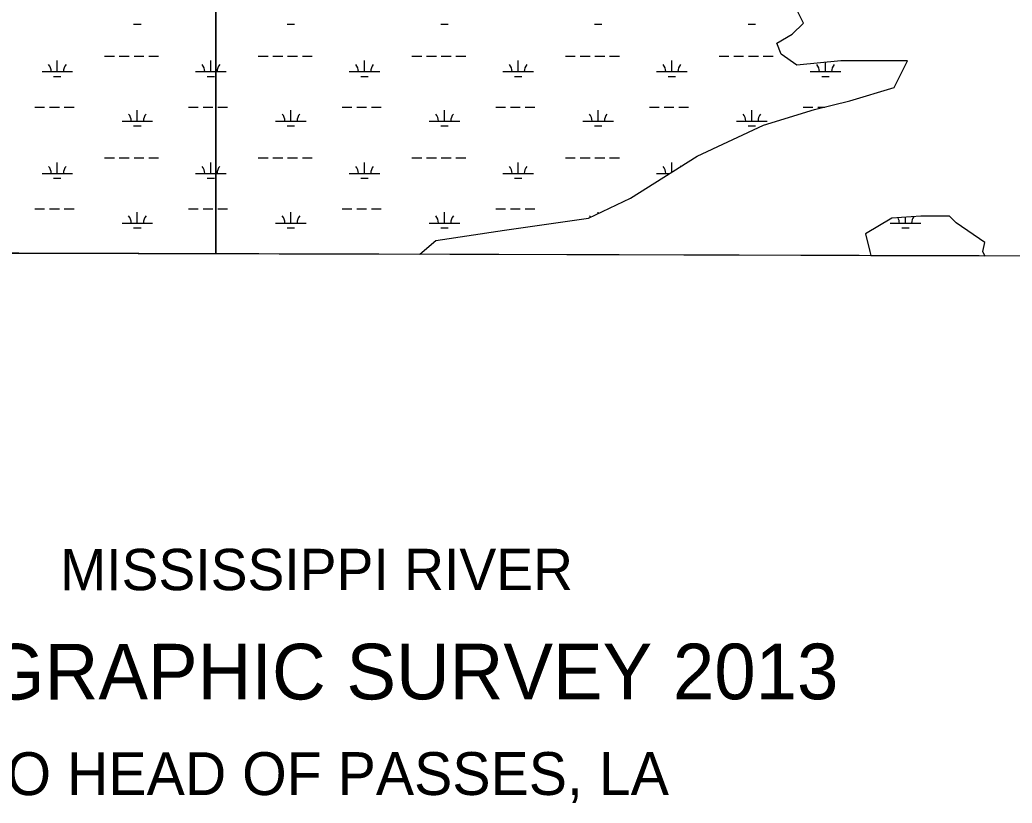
# Model space of a CAD drawing. Extents: x 3161564 to 3199464, y 849354 to 874788.
# Drawn here: x 3192833 to 3196075, y 852949 to 855507 of the extents above; entities that cross this region are included whole.
import ezdxf

# ---------------------------------------------------------------- set-up
doc = ezdxf.new("R2010")
doc.units = 0
for name, color, linetype in [('V-ANNO-TEXT', 7, 'Continuous'), ('V-GRID-FRAM', 7, 'Continuous'), ('V-SITE-VEGE', 7, 'Continuous'), ('V-WETL-SWMP', 7, 'Continuous')]:
    doc.layers.add(name, color=color, linetype=linetype)

msp = doc.modelspace()

# ---------------------------------------------------------------- linework, layer by layer
at = {"layer": 'V-GRID-FRAM'}
msp.add_lwpolyline([(3165819.2, 873007.6), (3197186.7, 872920.9), (3197144.3, 854733.3), (3165761, 854820), (3165819.2, 873007.6)], dxfattribs=at)
at = {"layer": 'V-SITE-VEGE'}
for p, q in [((3193473.2, 856245.1), (3193473.2, 854743.5)), ((3193473.2, 854743.5), (3197118.3, 854733.4))]:
    msp.add_line(p, q, dxfattribs=at)
msp.add_lwpolyline([(3192699.4, 854749), (3192700.2, 854745.6), (3193473.2, 854743.5), (3193473.2, 856245.1)], dxfattribs=at)
at = {"layer": 'V-WETL-SWMP'}
for p, q in [((3195392.4, 855496.2), (3195370.7, 855539.7)), ((3193204.6, 855493.2), (3193228.6, 855493.2)), ((3193706.5, 855493.2), (3193730.5, 855493.2)), ((3194208.4, 855493.2), (3194232.4, 855493.2)), ((3194710.3, 855493.2), (3194734.3, 855493.2)), ((3195212.2, 855493.2), (3195236.2, 855493.2)), ((3195356.3, 855460), (3195392.4, 855496.2)), ((3195305.6, 855431.1), (3195356.3, 855460)), ((3195320.1, 855394.9), (3195305.6, 855431.1)), ((3192955.2, 855337.8), (3192955.2, 855373.8)), ((3193109.8, 855388.6), (3193141.8, 855388.6)), ((3193157.8, 855388.6), (3193189.8, 855388.6)), ((3193205.8, 855388.6), (3193237.8, 855388.6)), ((3193253.8, 855388.6), (3193285.8, 855388.6)), ((3193457.1, 855337.8), (3193457.1, 855373.8)), ((3193611.7, 855388.6), (3193643.7, 855388.6)), ((3193659.7, 855388.6), (3193691.7, 855388.6)), ((3193707.7, 855388.6), (3193739.7, 855388.6)), ((3193755.7, 855388.6), (3193787.7, 855388.6)), ((3193959, 855337.8), (3193959, 855373.8)), ((3194113.6, 855388.6), (3194145.6, 855388.6)), ((3194161.6, 855388.6), (3194193.6, 855388.6)), ((3194209.6, 855388.6), (3194241.6, 855388.6)), ((3194257.6, 855388.6), (3194289.6, 855388.6)), ((3194460.9, 855337.8), (3194460.9, 855373.8)), ((3194615.5, 855388.6), (3194647.5, 855388.6)), ((3194663.5, 855388.6), (3194695.5, 855388.6)), ((3194711.5, 855388.6), (3194743.5, 855388.6)), ((3194759.5, 855388.6), (3194791.5, 855388.6)), ((3194962.8, 855337.8), (3194962.8, 855373.8)), ((3195117.4, 855388.6), (3195149.4, 855388.6)), ((3195165.4, 855388.6), (3195197.4, 855388.6)), ((3195213.4, 855388.6), (3195245.4, 855388.6)), ((3195261.4, 855388.6), (3195293.4, 855388.6)), ((3195370.7, 855358.7), (3195320.1, 855394.9)), ((3195515.4, 855373.1), (3195370.7, 855358.7)), ((3195464.7, 855337.8), (3195464.7, 855368.1)), ((3195732.5, 855373.1), (3195515.4, 855373.1)), ((3195689.1, 855286.3), (3195732.5, 855373.1)), ((3192905.2, 855337.8), (3193005.2, 855337.8)), ((3192943.2, 855322.4), (3192967.2, 855322.4)), ((3193407.1, 855337.8), (3193507.1, 855337.8)), ((3193445.1, 855322.4), (3193469.1, 855322.4)), ((3193909, 855337.8), (3194009, 855337.8)), ((3193947, 855322.4), (3193971, 855322.4)), ((3194410.9, 855337.8), (3194510.9, 855337.8)), ((3194448.9, 855322.4), (3194472.9, 855322.4)), ((3194912.8, 855337.8), (3195012.8, 855337.8)), ((3194950.8, 855322.4), (3194974.8, 855322.4)), ((3195414.7, 855337.8), (3195514.7, 855337.8)), ((3195452.7, 855322.4), (3195476.7, 855322.4)), ((3195544.4, 855242.8), (3195689.1, 855286.3)), ((3192881.8, 855222.4), (3192913.8, 855222.4)), ((3192929.8, 855222.4), (3192961.8, 855222.4)), ((3192977.8, 855222.4), (3193009.8, 855222.4)), ((3193216.6, 855176), (3193216.6, 855212)), ((3193383.7, 855222.4), (3193415.7, 855222.4)), ((3193431.7, 855222.4), (3193463.7, 855222.4)), ((3193479.7, 855222.4), (3193511.7, 855222.4)), ((3193718.5, 855176), (3193718.5, 855212)), ((3193885.6, 855222.4), (3193917.6, 855222.4)), ((3193933.6, 855222.4), (3193965.6, 855222.4)), ((3193981.6, 855222.4), (3194013.6, 855222.4)), ((3194220.4, 855176), (3194220.4, 855212)), ((3194387.5, 855222.4), (3194419.5, 855222.4)), ((3194435.5, 855222.4), (3194467.5, 855222.4)), ((3194483.5, 855222.4), (3194515.5, 855222.4)), ((3194722.3, 855176), (3194722.3, 855212)), ((3194889.4, 855222.4), (3194921.4, 855222.4)), ((3194937.4, 855222.4), (3194969.4, 855222.4)), ((3194985.4, 855222.4), (3195017.4, 855222.4)), ((3195224.2, 855176), (3195224.2, 855212)), ((3195262.2, 855163.2), (3195428.6, 855213.8)), ((3195391.3, 855222.4), (3195423.3, 855222.4)), ((3195428.6, 855213.8), (3195544.4, 855242.8)), ((3195439.3, 855222.4), (3195462.8, 855222.4)), ((3193166.6, 855176), (3193266.6, 855176)), ((3193204.6, 855160.5), (3193228.6, 855160.5)), ((3193668.5, 855176), (3193768.5, 855176)), ((3193706.5, 855160.5), (3193730.5, 855160.5)), ((3194170.4, 855176), (3194270.4, 855176)), ((3194208.4, 855160.5), (3194232.4, 855160.5)), ((3194672.3, 855176), (3194772.3, 855176)), ((3194710.3, 855160.5), (3194734.3, 855160.5)), ((3195045.1, 855061.8), (3195262.2, 855163.2)), ((3195174.2, 855176), (3195274.2, 855176)), ((3195212.2, 855160.5), (3195236.2, 855160.5)), ((3193109.8, 855055.9), (3193141.8, 855055.9)), ((3193157.8, 855055.9), (3193189.8, 855055.9)), ((3193205.8, 855055.9), (3193237.8, 855055.9)), ((3193253.8, 855055.9), (3193285.8, 855055.9)), ((3193611.7, 855055.9), (3193643.7, 855055.9)), ((3193659.7, 855055.9), (3193691.7, 855055.9)), ((3193707.7, 855055.9), (3193739.7, 855055.9)), ((3193755.7, 855055.9), (3193787.7, 855055.9)), ((3194113.6, 855055.9), (3194145.6, 855055.9)), ((3194161.6, 855055.9), (3194193.6, 855055.9)), ((3194209.6, 855055.9), (3194241.6, 855055.9)), ((3194257.6, 855055.9), (3194289.6, 855055.9)), ((3194615.5, 855055.9), (3194647.5, 855055.9)), ((3194663.5, 855055.9), (3194695.5, 855055.9)), ((3194711.5, 855055.9), (3194743.5, 855055.9)), ((3194759.5, 855055.9), (3194791.5, 855055.9)), ((3194828.1, 854924.2), (3195045.1, 855061.8)), ((3192955.2, 855005.2), (3192955.2, 855041.2)), ((3193457.1, 855005.2), (3193457.1, 855041.2)), ((3193959, 855005.2), (3193959, 855041.2)), ((3194460.9, 855005.2), (3194460.9, 855041.2)), ((3194962.8, 855009.6), (3194962.8, 855041.2)), ((3192905.2, 855005.2), (3193005.2, 855005.2)), ((3192943.2, 854989.7), (3192967.2, 854989.7)), ((3193407.1, 855005.2), (3193507.1, 855005.2)), ((3193445.1, 854989.7), (3193469.1, 854989.7)), ((3193909, 855005.2), (3194009, 855005.2)), ((3193947, 854989.7), (3193971, 854989.7)), ((3194410.9, 855005.2), (3194510.9, 855005.2)), ((3194448.9, 854989.7), (3194472.9, 854989.7)), ((3194912.8, 855005.2), (3194955.8, 855005.2)), ((3194690.6, 854859), (3194828.1, 854924.2)), ((3192881.8, 854889.7), (3192913.8, 854889.7)), ((3192929.8, 854889.7), (3192961.8, 854889.7)), ((3192977.8, 854889.7), (3193009.8, 854889.7)), ((3193383.7, 854889.7), (3193415.7, 854889.7)), ((3193431.7, 854889.7), (3193463.7, 854889.7)), ((3193479.7, 854889.7), (3193511.7, 854889.7)), ((3193885.6, 854889.7), (3193917.6, 854889.7)), ((3193933.6, 854889.7), (3193965.6, 854889.7)), ((3193981.6, 854889.7), (3194013.6, 854889.7)), ((3194387.5, 854889.7), (3194419.5, 854889.7)), ((3194435.5, 854889.7), (3194467.5, 854889.7)), ((3194483.5, 854889.7), (3194515.5, 854889.7)), ((3193216.6, 854843.3), (3193216.6, 854879.3)), ((3193718.5, 854843.3), (3193718.5, 854879.3)), ((3194220.4, 854843.3), (3194220.4, 854879.3)), ((3194416.1, 854819.8), (3194690.6, 854859)), ((3194722.3, 854874.1), (3194722.3, 854879.3)), ((3195681.8, 854859.1), (3195595, 854808.4)), ((3195775.9, 854866.3), (3195681.8, 854859.1)), ((3195726.1, 854843.3), (3195726.1, 854862.5)), ((3195870, 854866.3), (3195775.9, 854866.3)), ((3195891.7, 854844.6), (3195870, 854866.3)), ((3193166.6, 854843.3), (3193266.6, 854843.3)), ((3193204.6, 854827.9), (3193228.6, 854827.9)), ((3193668.5, 854843.3), (3193768.5, 854843.3)), ((3193706.5, 854827.9), (3193730.5, 854827.9)), ((3194170.4, 854843.3), (3194270.4, 854843.3)), ((3194208.4, 854827.9), (3194232.4, 854827.9)), ((3195676.1, 854843.3), (3195776.1, 854843.3)), ((3195714.1, 854827.9), (3195738.1, 854827.9)), ((3195985.7, 854779.4), (3195891.7, 854844.6)), ((3194191.4, 854786.6), (3194416.1, 854819.8)), ((3195595, 854808.4), (3195609.5, 854750.4)), ((3194139.9, 854741.6), (3194191.4, 854786.6)), ((3195978.5, 854750.4), (3195985.7, 854779.4)), ((3192700.2, 854745.6), (3194139.9, 854741.6)), ((3195609.5, 854750.4), (3195613, 854737.5)), ((3195613, 854737.5), (3195985.5, 854736.5)), ((3195985.5, 854736.5), (3195978.5, 854750.4))]:
    msp.add_line(p, q, dxfattribs=at)
for centre, start, end in [((3192899.9, 855338.3), 359.2282, 40.7718), ((3193010.4, 855338.3), 139.2282, 180.7718), ((3193401.8, 855338.3), 359.2282, 40.7718), ((3193512.3, 855338.3), 139.2282, 180.7718), ((3193903.7, 855338.3), 359.2282, 40.7718), ((3194014.2, 855338.3), 139.2282, 180.7718), ((3194405.6, 855338.3), 359.2282, 40.7718), ((3194516.1, 855338.3), 139.2282, 180.7718), ((3194907.5, 855338.3), 359.2282, 40.7718), ((3195018, 855338.3), 139.2282, 180.7718), ((3195409.5, 855338.3), 359.2282, 40.7718), ((3195519.9, 855338.3), 139.2282, 180.7718), ((3193161.4, 855176.5), 359.2282, 40.7718), ((3193271.8, 855176.5), 139.2282, 180.7718), ((3193663.3, 855176.5), 359.2282, 40.7718), ((3193773.7, 855176.5), 139.2282, 180.7718), ((3194165.2, 855176.5), 359.2282, 40.7718), ((3194275.7, 855176.5), 139.2282, 180.7718), ((3194667.1, 855176.5), 359.2282, 40.7718), ((3194777.6, 855176.5), 139.2282, 180.7718), ((3195169, 855176.5), 359.2282, 40.7718), ((3195279.5, 855176.5), 139.2282, 180.7718), ((3192899.9, 855005.6), 359.2282, 40.7718), ((3193010.4, 855005.6), 139.2282, 180.7718), ((3193401.8, 855005.6), 359.2282, 40.7718), ((3193512.3, 855005.6), 139.2282, 180.7718), ((3193903.7, 855005.6), 359.2282, 40.7718), ((3194014.2, 855005.6), 139.2282, 180.7718), ((3194405.6, 855005.6), 359.2282, 40.7718), ((3194516.1, 855005.6), 139.2282, 180.7718), ((3194907.5, 855005.6), 359.2282, 40.7718), ((3195018, 855005.6), 139.2282, 143.3306), ((3193161.4, 854843.8), 359.2282, 40.7718), ((3193271.8, 854843.8), 139.2282, 180.7718), ((3193663.3, 854843.8), 359.2282, 40.7718), ((3193773.7, 854843.8), 139.2282, 180.7718), ((3194165.2, 854843.8), 359.2282, 40.7718), ((3194275.7, 854843.8), 139.2282, 180.7718), ((3194667.1, 854843.8), 31.4155, 40.7718), ((3195670.9, 854843.8), 359.2282, 28.4899), ((3195781.4, 854843.8), 143.9552, 180.7718)]:
    msp.add_arc(centre, 35.2, start, end, dxfattribs=at)

# ---------------------------------------------------------------- texts
at = {"layer": 'V-ANNO-TEXT'}
for s, height, p in [('MISSISSIPPI RIVER', 135, (3192964.6, 853644.3)), ('HYDROGRAPHIC SURVEY 2013', 181.7, (3191847.6, 853287.1)), ('BLACK HAWK, LA TO HEAD OF PASSES, LA', 140, (3191062.3, 852974.6))]:
    msp.add_text(s, height=height, rotation=0.0174, dxfattribs=at).set_placement(p)

doc.saveas('drawing.dxf')
